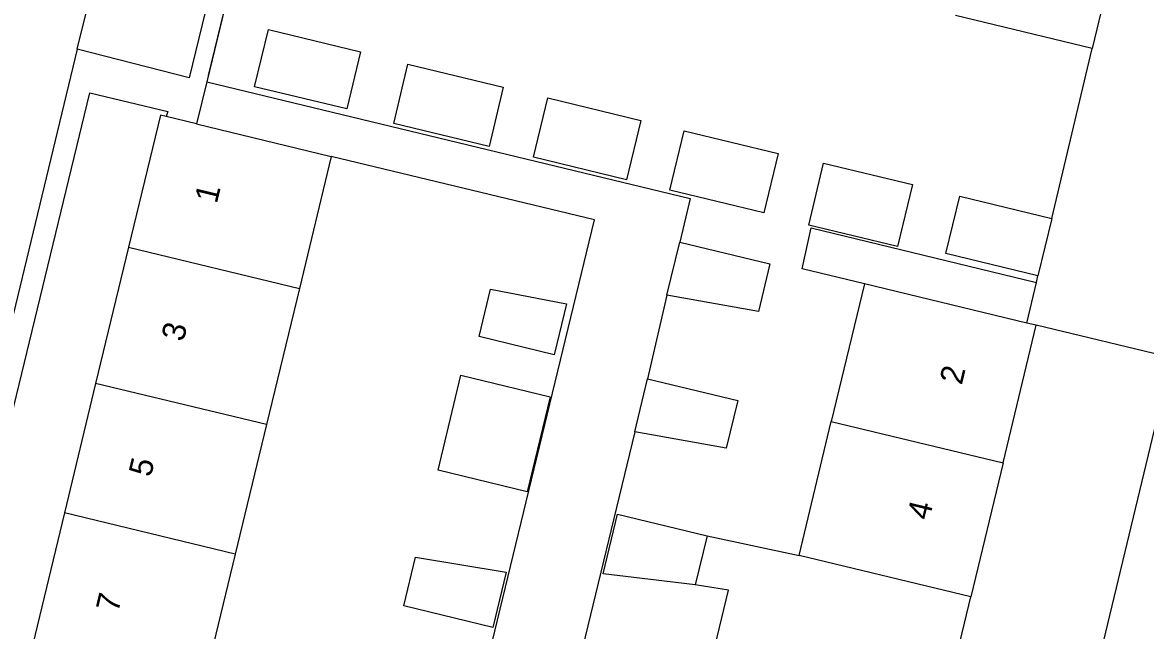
# Model space of a CAD drawing. Extents: x 162812 to 163818, y 381639 to 382470.
# Drawn here: x 163155.08 to 163203.73, y 382284.28 to 382310.62 of the extents above; entities that cross this region are included whole.
import ezdxf

# ---------------------------------------------------------------- set-up
doc = ezdxf.new("R2010")
doc.units = 0
for name, color, linetype in [('IMGEO_Muur', 7, 'Continuous'), ('IMGEO_Pand', 7, 'Continuous'), ('IMGEO_Pand_nummerreeks', 7, 'Continuous'), ('IMGEO_Rijbaan_lokaal_open', 7, 'Continuous'), ('IMGEO_Voetpad_open', 7, 'Continuous')]:
    doc.layers.add(name, color=color, linetype=linetype)

msp = doc.modelspace()

# ---------------------------------------------------------------- linework, layer by layer
at = {"layer": 'IMGEO_Muur'}
for points in [[(163164.865, 382315.515), (163163.126, 382308.325)], [(163199.669, 382302.131), (163201.421, 382309.498)]]:
    msp.add_lwpolyline(points, dxfattribs=at)
at = {"layer": 'IMGEO_Pand'}
for points in [[(163203.203, 382316.877), (163201.421, 382309.498)], [(163201.421, 382309.498), (163195.505, 382310.927)], [(163169.129, 382306.875), (163165.137, 382307.839), (163165.736, 382310.318), (163169.728, 382309.354), (163169.129, 382306.875)], [(163175.291, 382305.249), (163171.161, 382306.247), (163171.78, 382308.812), (163175.91, 382307.815), (163175.291, 382305.249)], [(163177.216, 382304.785), (163177.835, 382307.35), (163181.868, 382306.376), (163181.249, 382303.811), (163177.216, 382304.785)], [(163161.303, 382306.543), (163161.054, 382306.603), (163159.675, 382300.888)], [(163162.618, 382306.226), (163161.303, 382306.543)], [(163162.618, 382306.226), (163168.453, 382304.819)], [(163183.12, 382303.359), (163183.739, 382305.924), (163187.812, 382304.941), (163187.192, 382302.375), (163183.12, 382303.359)], [(163168.453, 382304.819), (163167.074, 382299.103)], [(163189.139, 382301.843), (163189.786, 382304.527), (163193.636, 382303.597), (163192.988, 382300.914), (163189.139, 382301.843)], [(163199.068, 382299.644), (163195.084, 382300.607), (163195.684, 382303.094), (163199.669, 382302.131)], [(163199.669, 382302.131), (163199.068, 382299.644)], [(163159.675, 382300.888), (163158.25, 382294.983)], [(163159.675, 382300.888), (163167.074, 382299.103)], [(163183.553, 382301.107), (163187.462, 382300.164), (163186.964, 382298.099), (163182.997, 382298.803)], [(163182.997, 382298.803), (163183.553, 382301.107)], [(163191.551, 382299.297), (163190.118, 382293.329)], [(163198.588, 382297.599), (163191.551, 382299.297)], [(163167.074, 382299.103), (163165.65, 382293.198)], [(163178.113, 382296.228), (163174.861, 382297.021), (163175.359, 382299.065), (163178.65, 382298.431), (163178.113, 382296.228)], [(163197.558, 382291.542), (163198.99, 382297.502)], [(163198.99, 382297.502), (163198.588, 382297.599)], [(163158.25, 382294.983), (163156.897, 382289.378)], [(163165.65, 382293.198), (163158.25, 382294.983)], [(163176.946, 382290.291), (163173.084, 382291.223), (163174.076, 382295.336), (163177.938, 382294.405), (163176.946, 382290.291)], [(163182.159, 382295.184), (163186.068, 382294.241), (163185.57, 382292.176), (163181.603, 382292.88)], [(163181.603, 382292.88), (163182.159, 382295.184)], [(163165.65, 382293.198), (163164.298, 382287.592)], [(163188.724, 382287.524), (163190.118, 382293.329)], [(163190.118, 382293.329), (163197.558, 382291.542)], [(163197.558, 382291.542), (163196.163, 382285.737)], [(163156.897, 382289.378), (163155.425, 382283.276)], [(163164.298, 382287.592), (163156.897, 382289.378)], [(163184.226, 382286.263), (163180.24, 382286.737), (163180.86, 382289.317), (163184.736, 382288.386)], [(163184.736, 382288.386), (163184.226, 382286.263)], [(163184.736, 382288.386), (163188.724, 382287.524)], [(163164.298, 382287.592), (163162.826, 382281.49)], [(163176.034, 382286.808), (163175.457, 382284.416), (163171.595, 382285.348), (163172.105, 382287.464), (163176.034, 382286.808)], [(163196.163, 382285.737), (163188.724, 382287.524)], [(163187.342, 382281.768), (163184.792, 382282.38), (163185.667, 382286.022), (163184.226, 382286.263)], [(163194.78, 382279.981), (163196.163, 382285.737)]]:
    msp.add_lwpolyline(points, dxfattribs=at)
at = {"layer": 'IMGEO_Rijbaan_lokaal_open'}
for points in [[(163157.45, 382309.459), (163160.171, 382320.403)], [(163157.45, 382309.459), (163143.104, 382250), (163142.397, 382247.069)]]:
    msp.add_lwpolyline(points, dxfattribs=at)
at = {"layer": 'IMGEO_Voetpad_open'}
for points in [[(163160.171, 382320.403), (163164.976, 382319.203), (163162.297, 382308.228), (163157.45, 382309.459)], [(163164.865, 382315.515), (163163.061, 382308.056)], [(163199.669, 382302.131), (163201.421, 382309.498)], [(163163.061, 382308.056), (163162.618, 382306.226)], [(163163.061, 382308.056), (163184.008, 382302.99), (163183.553, 382301.107)], [(163143.732, 382248.734), (163144.039, 382250), (163157.996, 382307.58), (163161.374, 382306.761), (163161.303, 382306.543)], [(163174.748, 382280.968), (163179.856, 382302.069), (163168.453, 382304.819)], [(163191.551, 382299.297), (163188.856, 382299.944), (163189.245, 382301.724), (163199.002, 382299.363)], [(163198.588, 382297.599), (163199.002, 382299.363)], [(163199.002, 382299.363), (163199.068, 382299.644)], [(163182.997, 382298.803), (163182.159, 382295.184)], [(163190.746, 382237.354), (163193.788, 382250), (163204.875, 382296.09), (163198.99, 382297.502)], [(163181.603, 382292.88), (163179.346, 382283.527)]]:
    msp.add_lwpolyline(points, dxfattribs=at)

# ---------------------------------------------------------------- texts
at = {"layer": 'IMGEO_Pand_nummerreeks'}
for s, rotation, p in [('1', 76.4329, (163163.496, 382302.743)), ('3', 76.4329, (163162.053, 382296.763)), ('2', 76.4899, (163195.77, 382294.888)), ('5', 76.4329, (163160.637, 382290.895)), ('4', 76.489, (163194.361, 382289.025)), ('7', 76.4329, (163159.221, 382285.027))]:
    msp.add_text(s, height=1, rotation=rotation, dxfattribs=at).set_placement(p)

doc.saveas('drawing.dxf')
